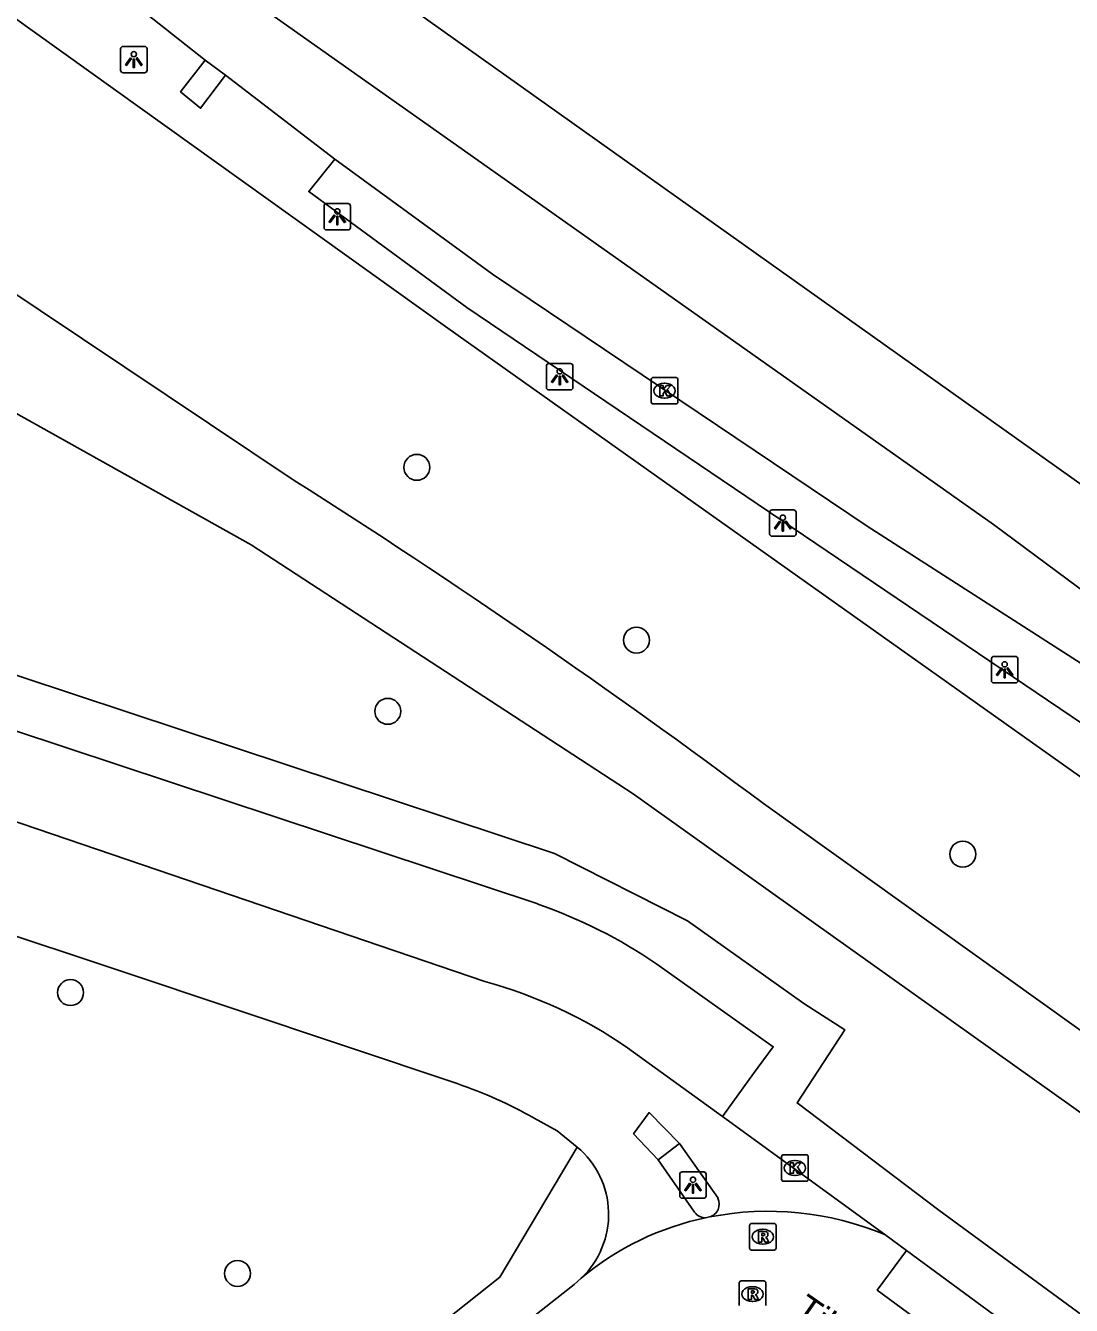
# Model space of a CAD drawing. Extents: x 157466 to 158888, y 383063 to 384677.
# Drawn here: x 158393.79 to 158433.22, y 384138.1 to 384186.37 of the extents above; entities that cross this region are included whole.
import ezdxf

# ---------------------------------------------------------------- set-up
doc = ezdxf.new("R2010")
doc.units = 0
for name, color, linetype in [('IMGEO_Berm_groen', 7, 'Continuous'), ('IMGEO_Boom', 7, 'Continuous'), ('IMGEO_Fietspad_open', 7, 'Continuous'), ('IMGEO_Groenvoorziening', 7, 'Continuous'), ('IMGEO_Kolk', 7, 'Continuous'), ('IMGEO_Lichtpunt', 7, 'Continuous'), ('IMGEO_Loofbos', 7, 'Continuous'), ('IMGEO_Openbare_ruimte_label', 7, 'Continuous'), ('IMGEO_Rijbaan_lokaal_gesloten', 7, 'Continuous'), ('IMGEO_Rijbaan_lokaal_open', 7, 'Continuous'), ('IMGEO_Rijbaan_regionaal_gesloten', 7, 'Continuous'), ('IMGEO_Rioolput', 7, 'Continuous'), ('IMGEO_Voetpad_open', 7, 'Continuous')]:
    doc.layers.add(name, color=color, linetype=linetype)

msp = doc.modelspace()

# ---------------------------------------------------------------- linework, layer by layer
at = {"layer": 'IMGEO_Berm_groen'}
msp.add_lwpolyline([(158364.226, 384207.542), (158409.706, 384174.963), (158454.193, 384143.399), (158509.531, 384101.598), (158556.106, 384066.154), (158560.057, 384064.967), (158561.452, 384065.409)], dxfattribs=at)
at = {"layer": 'IMGEO_Boom'}
for centre in [(158408.543, 384169.709), (158416.823, 384163.194), (158407.449, 384160.508), (158429.128, 384155.121), (158395.487, 384149.901), (158401.782, 384139.31)]:
    msp.add_circle(centre, 0.489, dxfattribs=at)
at = {"layer": 'IMGEO_Fietspad_open'}
for points in [[(158356.759, 384168.581), (158366.712, 384165.217), (158376.087, 384162.249), (158397.06, 384155.103), (158411.105, 384150.313)], [(158410.062, 384146.468), (158397.36, 384150.721), (158392.162, 384152.448)], [(158416.483, 384147.823), (158420.065, 384145.223)], [(158418.442, 384144.209), (158417.301, 384145.373), (158416.714, 384144.569), (158417.645, 384143.59)], [(158414.593, 384144.072), (158413.839, 384144.687), (158412.967, 384145.167)], [(158420.065, 384145.223), (158426.192, 384140.773)], [(158419.899, 384142.142), (158418.442, 384144.209)], [(158417.645, 384143.59), (158419.018, 384141.621)]]:
    msp.add_lwpolyline(points, dxfattribs=at)
for centre, radius, start, end in [((158406.537, 384133.394), 17.525, 55.4211, 74.8909), ((158404.323, 384129.76), 17.666, 60.706, 71.0437), ((158412.451, 384141.533), 3.322, 313.6369, 49.8394), ((158419.438, 384141.927), 0.508, 286.4072, 25.0492), ((158419.407, 384141.874), 0.464, 213.0123, 278.7396)]:
    msp.add_arc(centre, radius, start, end, dxfattribs=at)
at = {"layer": 'IMGEO_Groenvoorziening'}
for points in [[(158540.021, 384066.852), (158500, 384096.927), (158443.955, 384137.978), (158423.407, 384152.613), (158416.697, 384157.392), (158402.291, 384166.786), (158363.277, 384188.62), (158360.502, 384190.527), (158357.942, 384192.713), (158355.624, 384195.155), (158353.455, 384198), (158351.756, 384201.254), (158350.406, 384204.667), (158349.775, 384206.758), (158349.735, 384207.849), (158349.868, 384208.429)], [(158551.528, 384045.626), (158538.859, 384058.021), (158533.027, 384063.389), (158529.268, 384066.645), (158522.395, 384072.228), (158511.515, 384080.453), (158494.218, 384093.204), (158455.356, 384121.801), (158428.22, 384141.7), (158422.88, 384145.74), (158424.687, 384148.49), (158423.136, 384149.491), (158418.748, 384152.605), (158413.731, 384155.141), (158389.592, 384163.137), (158358.24, 384173.5), (158351.823, 384177.109)]]:
    msp.add_lwpolyline(points, dxfattribs=at)
at = {"layer": 'IMGEO_Kolk'}
for p, q in [((158417.384, 384172.174), (158417.384, 384173.026)), ((158417.459, 384173.1), (158418.311, 384173.1)), ((158417.872, 384172.88), (158417.897, 384172.88)), ((158418.385, 384173.026), (158418.385, 384172.174)), ((158418.311, 384172.1), (158417.459, 384172.1)), ((158417.895, 384172.32), (158417.87, 384172.32)), ((158422.298, 384142.86), (158422.298, 384143.712)), ((158422.373, 384143.786), (158423.225, 384143.786)), ((158422.786, 384143.566), (158422.811, 384143.566)), ((158423.299, 384143.712), (158423.299, 384142.86)), ((158422.809, 384143.006), (158422.784, 384143.006)), ((158423.225, 384142.786), (158422.373, 384142.786))]:
    msp.add_line(p, q, dxfattribs=at)
for points in [[(158417.384, 384172.174), (158417.384, 384173.026)], [(158417.459, 384173.1), (158418.311, 384173.1)], [(158418.385, 384173.026), (158418.385, 384172.174)], [(158417.705, 384172.8), (158417.828, 384172.8), (158417.828, 384172.649), (158417.958, 384172.8), (158418.122, 384172.8), (158417.976, 384172.649), (158418.129, 384172.4), (158417.977, 384172.4), (158417.892, 384172.564), (158417.828, 384172.497), (158417.828, 384172.4), (158417.705, 384172.4), (158417.705, 384172.8)], [(158418.311, 384172.1), (158417.459, 384172.1)], [(158422.298, 384142.86), (158422.298, 384143.712)], [(158422.373, 384143.786), (158423.225, 384143.786)], [(158422.619, 384143.486), (158422.742, 384143.486), (158422.742, 384143.335), (158422.872, 384143.486), (158423.036, 384143.486), (158422.89, 384143.335), (158423.043, 384143.086), (158422.891, 384143.086), (158422.806, 384143.25), (158422.742, 384143.183), (158422.742, 384143.086), (158422.619, 384143.086), (158422.619, 384143.486)], [(158423.299, 384143.712), (158423.299, 384142.86)], [(158423.225, 384142.786), (158422.373, 384142.786)]]:
    msp.add_lwpolyline(points, dxfattribs=at)
for centre, start, end in [((158417.461, 384173.024), 91.552, 178.448), ((158417.461, 384173.024), 91.552, 178.448), ((158418.309, 384173.024), 1.552, 88.448), ((158418.309, 384173.024), 1.552, 88.448), ((158417.461, 384172.176), 181.552, 268.448), ((158417.461, 384172.176), 181.552, 268.448), ((158418.309, 384172.176), 271.552, 358.448), ((158418.309, 384172.176), 271.552, 358.448), ((158422.375, 384143.71), 91.552, 178.448), ((158422.375, 384143.71), 91.552, 178.448), ((158423.223, 384143.71), 1.552, 88.448), ((158423.223, 384143.71), 1.552, 88.448), ((158422.375, 384142.862), 181.552, 268.448), ((158422.375, 384142.862), 181.552, 268.448), ((158423.223, 384142.862), 271.552, 358.448), ((158423.223, 384142.862), 271.552, 358.448)]:
    msp.add_arc(centre, 0.0765, start, end, dxfattribs=at)
for centre, major_axis, ratio, start_param, end_param in [((158417.871, 384172.6), (-0.387, 0.002), 0.722429, 4.712389, 7.853982), ((158417.896, 384172.6), (-0.39, 0.002), 0.717154, 1.570796, 4.712389), ((158422.785, 384143.286), (-0.387, 0.002), 0.722429, 4.712389, 7.853982), ((158422.81, 384143.286), (-0.39, 0.002), 0.717154, 1.570796, 4.712389)]:
    msp.add_ellipse(centre, major_axis=major_axis, ratio=ratio, start_param=start_param, end_param=end_param, dxfattribs=at)
at = {"layer": 'IMGEO_Lichtpunt'}
for p, q in [((158397.374, 384185.49), (158397.374, 384184.683)), ((158397.374, 384185.49), (158397.374, 384184.683)), ((158398.276, 384185.585), (158397.468, 384185.585)), ((158398.276, 384185.585), (158397.468, 384185.585)), ((158398.37, 384184.683), (158398.37, 384185.49)), ((158398.37, 384184.683), (158398.37, 384185.49)), ((158397.468, 384184.589), (158398.276, 384184.589)), ((158397.468, 384184.589), (158398.276, 384184.589)), ((158405.948, 384179.658), (158405.14, 384179.658)), ((158405.948, 384179.658), (158405.14, 384179.658)), ((158405.046, 384179.563), (158405.046, 384178.756)), ((158405.046, 384179.563), (158405.046, 384178.756)), ((158406.042, 384178.756), (158406.042, 384179.563)), ((158406.042, 384178.756), (158406.042, 384179.563)), ((158405.14, 384178.662), (158405.948, 384178.662)), ((158405.14, 384178.662), (158405.948, 384178.662)), ((158413.431, 384173.531), (158413.431, 384172.724)), ((158413.431, 384173.531), (158413.431, 384172.724)), ((158414.333, 384173.626), (158413.525, 384173.626)), ((158414.333, 384173.626), (158413.525, 384173.626)), ((158414.427, 384172.724), (158414.427, 384173.531)), ((158414.427, 384172.724), (158414.427, 384173.531)), ((158413.525, 384172.63), (158414.333, 384172.63)), ((158413.525, 384172.63), (158414.333, 384172.63)), ((158422.747, 384168.108), (158421.939, 384168.108)), ((158422.747, 384168.108), (158421.939, 384168.108)), ((158421.845, 384168.013), (158421.845, 384167.206)), ((158421.845, 384168.013), (158421.845, 384167.206)), ((158422.841, 384167.206), (158422.841, 384168.013)), ((158422.841, 384167.206), (158422.841, 384168.013)), ((158421.939, 384167.112), (158422.747, 384167.112)), ((158421.939, 384167.112), (158422.747, 384167.112)), ((158430.209, 384162.482), (158430.209, 384161.675)), ((158430.209, 384162.482), (158430.209, 384161.675)), ((158431.111, 384162.577), (158430.303, 384162.577)), ((158431.111, 384162.577), (158430.303, 384162.577)), ((158431.205, 384161.675), (158431.205, 384162.482)), ((158431.205, 384161.675), (158431.205, 384162.482)), ((158430.303, 384161.581), (158431.111, 384161.581)), ((158430.303, 384161.581), (158431.111, 384161.581)), ((158418.456, 384143.046), (158418.456, 384142.239)), ((158418.456, 384143.046), (158418.456, 384142.239)), ((158419.358, 384143.141), (158418.55, 384143.141)), ((158419.358, 384143.141), (158418.55, 384143.141)), ((158419.452, 384142.239), (158419.452, 384143.046)), ((158419.452, 384142.239), (158419.452, 384143.046)), ((158418.55, 384142.145), (158419.358, 384142.145)), ((158418.55, 384142.145), (158419.358, 384142.145))]:
    msp.add_line(p, q, dxfattribs=at)
for points in [[(158397.748, 384185.154), (158397.787, 384185.126), (158397.599, 384184.864), (158397.561, 384184.891), (158397.748, 384185.154)], [(158397.85, 384185.106), (158397.897, 384185.106), (158397.897, 384184.784), (158397.85, 384184.784), (158397.85, 384185.106)], [(158397.96, 384185.126), (158397.998, 384185.153), (158398.185, 384184.891), (158398.146, 384184.863), (158397.96, 384185.126)], [(158405.42, 384179.227), (158405.459, 384179.199), (158405.271, 384178.937), (158405.233, 384178.964), (158405.42, 384179.227)], [(158405.522, 384179.179), (158405.569, 384179.179), (158405.569, 384178.857), (158405.522, 384178.857), (158405.522, 384179.179)], [(158405.632, 384179.199), (158405.67, 384179.226), (158405.857, 384178.964), (158405.818, 384178.936), (158405.632, 384179.199)], [(158413.805, 384173.195), (158413.844, 384173.167), (158413.656, 384172.905), (158413.618, 384172.932), (158413.805, 384173.195)], [(158413.907, 384173.147), (158413.954, 384173.147), (158413.954, 384172.825), (158413.907, 384172.825), (158413.907, 384173.147)], [(158414.017, 384173.167), (158414.055, 384173.194), (158414.242, 384172.932), (158414.203, 384172.904), (158414.017, 384173.167)], [(158422.219, 384167.677), (158422.258, 384167.649), (158422.07, 384167.387), (158422.032, 384167.414), (158422.219, 384167.677)], [(158422.321, 384167.629), (158422.368, 384167.629), (158422.368, 384167.307), (158422.321, 384167.307), (158422.321, 384167.629)], [(158422.431, 384167.649), (158422.469, 384167.676), (158422.656, 384167.414), (158422.617, 384167.386), (158422.431, 384167.649)], [(158430.583, 384162.146), (158430.622, 384162.118), (158430.434, 384161.856), (158430.396, 384161.883), (158430.583, 384162.146)], [(158430.685, 384162.098), (158430.732, 384162.098), (158430.732, 384161.776), (158430.685, 384161.776), (158430.685, 384162.098)], [(158430.795, 384162.118), (158430.833, 384162.145), (158431.02, 384161.883), (158430.981, 384161.855), (158430.795, 384162.118)], [(158418.83, 384142.71), (158418.869, 384142.682), (158418.681, 384142.42), (158418.643, 384142.447), (158418.83, 384142.71)], [(158418.932, 384142.662), (158418.979, 384142.662), (158418.979, 384142.34), (158418.932, 384142.34), (158418.932, 384142.662)], [(158419.042, 384142.682), (158419.08, 384142.709), (158419.267, 384142.447), (158419.228, 384142.419), (158419.042, 384142.682)]]:
    msp.add_lwpolyline(points, dxfattribs=at)
for centre in [(158397.873, 384185.288), (158405.545, 384179.361), (158413.93, 384173.329), (158422.344, 384167.811), (158430.708, 384162.28), (158418.955, 384142.844)]:
    msp.add_circle(centre, 0.0994, dxfattribs=at)
for centre, start, end in [((158397.468, 384185.49), 90, 180), ((158397.468, 384185.49), 90, 180), ((158398.276, 384185.49), 0, 90), ((158398.276, 384185.49), 0, 90), ((158397.468, 384184.683), 180, 270), ((158397.468, 384184.683), 180, 270), ((158398.276, 384184.683), 270, 0), ((158398.276, 384184.683), 270, 360), ((158405.14, 384179.563), 90, 180), ((158405.14, 384179.563), 90, 180), ((158405.948, 384179.563), 0, 90), ((158405.948, 384179.563), 0, 90), ((158405.14, 384178.756), 180, 270), ((158405.14, 384178.756), 180, 270), ((158405.948, 384178.756), 270, 0), ((158405.948, 384178.756), 270, 360), ((158413.525, 384173.531), 90, 180), ((158413.525, 384173.531), 90, 180), ((158414.333, 384173.531), 0, 90), ((158414.333, 384173.531), 0, 90), ((158413.525, 384172.724), 180, 270), ((158413.525, 384172.724), 180, 270), ((158414.333, 384172.724), 270, 0), ((158414.333, 384172.724), 270, 360), ((158421.939, 384168.013), 90, 180), ((158421.939, 384168.013), 90, 180), ((158422.747, 384168.013), 0, 90), ((158422.747, 384168.013), 0, 90), ((158421.939, 384167.206), 180, 270), ((158421.939, 384167.206), 180, 270), ((158422.747, 384167.206), 270, 0), ((158422.747, 384167.206), 270, 360), ((158430.303, 384162.482), 90, 180), ((158430.303, 384162.482), 90, 180), ((158431.111, 384162.482), 0, 90), ((158431.111, 384162.482), 0, 90), ((158430.303, 384161.675), 180, 270), ((158430.303, 384161.675), 180, 270), ((158431.111, 384161.675), 270, 0), ((158431.111, 384161.675), 270, 360), ((158418.55, 384143.046), 90, 180), ((158418.55, 384143.046), 90, 180), ((158419.358, 384143.046), 0, 90), ((158419.358, 384143.046), 0, 90), ((158418.55, 384142.239), 180, 270), ((158418.55, 384142.239), 180, 270), ((158419.358, 384142.239), 270, 0), ((158419.358, 384142.239), 270, 360)]:
    msp.add_arc(centre, 0.0946, start, end, dxfattribs=at)
at = {"layer": 'IMGEO_Loofbos'}
for points in [[(158403.921, 384169.215), (158381.522, 384184.195)], [(158540.021, 384066.852), (158520.083, 384084.448), (158513.168, 384090.216), (158502.837, 384098.271), (158500, 384100.298), (158483.48, 384112.104), (158442.569, 384142.032), (158421.613, 384157.029)]]:
    msp.add_lwpolyline(points, dxfattribs=at)
msp.add_arc((158252.539, 383930.498), 282.67, 53.26374, 57.61921, dxfattribs=at)
at = {"layer": 'IMGEO_Rijbaan_lokaal_gesloten'}
for points in [[(158463.122, 384111.253), (158425.904, 384138.679), (158427.006, 384140.174)], [(158427.006, 384140.174), (158464.237, 384112.785)]]:
    msp.add_lwpolyline(points, dxfattribs=at)
at = {"layer": 'IMGEO_Rijbaan_lokaal_open'}
for points in [[(158401.334, 384184.495), (158400.388, 384183.254), (158399.636, 384183.872), (158400.565, 384185.069)], [(158419.582, 384141.439), (158419.478, 384141.415)], [(158426.192, 384140.773), (158427.006, 384140.174)], [(158412.995, 384137.721), (158414.472, 384138.894), (158414.743, 384139.129)]]:
    msp.add_lwpolyline(points, dxfattribs=at)
for centre, radius, start, end in [((158421.791, 384130.227), 11.427, 67.3477, 101.1453), ((158421.581, 384131.012), 10.614, 101.4293, 130.1121)]:
    msp.add_arc(centre, radius, start, end, dxfattribs=at)
at = {"layer": 'IMGEO_Rijbaan_regionaal_gesloten'}
for points in [[(158366.532, 384216.404), (158384.888, 384203.502), (158407.999, 384187.255), (158428.196, 384172.9), (158446.75, 384159.713), (158463.958, 384147.342), (158473.966, 384140.148), (158487.202, 384130.472), (158496.357, 384123.78), (158510.339, 384113.362), (158570.234, 384068.529)], [(158450.893, 384152.249), (158430.285, 384167.553), (158410.766, 384181.345), (158395.079, 384192.43), (158363.999, 384213.694)], [(158385.752, 384197.116), (158395.425, 384189.132), (158400.565, 384185.069)], [(158400.565, 384185.069), (158401.334, 384184.495)], [(158401.334, 384184.495), (158405.449, 384181.337)], [(158405.449, 384181.337), (158411.396, 384176.992), (158425.526, 384167.486), (158434.616, 384161.658), (158441.883, 384157.265)]]:
    msp.add_lwpolyline(points, dxfattribs=at)
at = {"layer": 'IMGEO_Rioolput'}
for p, q in [((158421.087, 384140.267), (158421.087, 384141.119)), ((158421.162, 384141.193), (158422.014, 384141.193)), ((158422.088, 384141.119), (158422.088, 384140.267)), ((158421.575, 384140.973), (158421.6, 384140.973)), ((158422.014, 384140.193), (158421.162, 384140.193)), ((158421.598, 384140.413), (158421.573, 384140.413)), ((158420.701, 384138.104), (158420.701, 384138.956)), ((158420.776, 384139.03), (158421.628, 384139.03)), ((158421.189, 384138.81), (158421.214, 384138.81)), ((158421.702, 384138.956), (158421.702, 384138.104)), ((158421.212, 384138.25), (158421.187, 384138.25))]:
    msp.add_line(p, q, dxfattribs=at)
for points in [[(158421.087, 384140.267), (158421.087, 384141.119)], [(158421.162, 384141.193), (158422.014, 384141.193)], [(158422.088, 384141.119), (158422.088, 384140.267)], [(158421.676, 384140.891), (158421.424, 384140.893), (158421.424, 384140.493)], [(158421.424, 384140.493), (158421.548, 384140.493), (158421.548, 384140.655), (158421.559, 384140.655)], [(158421.602, 384140.812), (158421.548, 384140.812), (158421.548, 384140.731)], [(158421.548, 384140.731), (158421.6, 384140.731)], [(158421.606, 384140.626), (158421.677, 384140.493), (158421.817, 384140.493), (158421.752, 384140.619)], [(158422.014, 384140.193), (158421.162, 384140.193)], [(158420.701, 384138.104), (158420.701, 384138.956)], [(158420.776, 384139.03), (158421.628, 384139.03)], [(158421.29, 384138.728), (158421.038, 384138.73), (158421.038, 384138.33)], [(158421.216, 384138.649), (158421.162, 384138.649), (158421.162, 384138.568)], [(158421.702, 384138.956), (158421.702, 384138.104)], [(158421.038, 384138.33), (158421.162, 384138.33), (158421.162, 384138.492), (158421.173, 384138.492)], [(158421.162, 384138.568), (158421.214, 384138.568)], [(158421.22, 384138.463), (158421.291, 384138.33), (158421.431, 384138.33), (158421.366, 384138.456)]]:
    msp.add_lwpolyline(points, dxfattribs=at)
for centre, radius, start, end in [((158421.164, 384141.117), 0.0765, 91.552, 178.448), ((158421.164, 384141.117), 0.0765, 91.552, 178.448), ((158422.012, 384141.117), 0.0765, 1.552, 88.448), ((158422.012, 384141.117), 0.0765, 1.552, 88.448), ((158421.558, 384140.602), 0.0533, 26.0293, 88.6989), ((158421.584, 384140.92), 0.19, 274.7715, 282.9687), ((158421.608, 384140.716), 0.0964, 77.0061, 93.1865), ((158421.622, 384140.773), 0.0378, 276.6634, 79.6772), ((158421.675, 384140.781), 0.109, 350.3612, 89.416), ((158421.673, 384140.781), 0.112, 277.5842, 350.9817), ((158421.657, 384140.566), 0.108, 29.5134, 73.7905), ((158421.164, 384140.269), 0.0765, 181.552, 268.448), ((158421.164, 384140.269), 0.0765, 181.552, 268.448), ((158422.012, 384140.269), 0.0765, 271.552, 358.448), ((158422.012, 384140.269), 0.0765, 271.552, 358.448), ((158420.778, 384138.954), 0.0765, 91.552, 178.448), ((158420.778, 384138.954), 0.0765, 91.552, 178.448), ((158421.222, 384138.553), 0.0964, 77.0061, 93.1865), ((158421.236, 384138.61), 0.0378, 276.6634, 79.6772), ((158421.289, 384138.618), 0.109, 350.3612, 89.416), ((158421.626, 384138.954), 0.0765, 1.552, 88.448), ((158421.626, 384138.954), 0.0765, 1.552, 88.448), ((158421.172, 384138.439), 0.0533, 26.0293, 88.6989), ((158421.198, 384138.757), 0.19, 274.7715, 282.9687), ((158421.287, 384138.618), 0.112, 277.5842, 350.9817), ((158421.271, 384138.403), 0.108, 29.5134, 73.7905)]:
    msp.add_arc(centre, radius, start, end, dxfattribs=at)
for centre, major_axis, ratio, start_param, end_param in [((158421.574, 384140.693), (-0.387, 0.002), 0.722429, 4.712389, 7.853982), ((158421.599, 384140.693), (-0.39, 0.002), 0.717154, 1.570796, 4.712389), ((158421.188, 384138.53), (-0.387, 0.002), 0.722429, 4.712389, 7.853982), ((158421.213, 384138.53), (-0.39, 0.002), 0.717154, 1.570796, 4.712389)]:
    msp.add_ellipse(centre, major_axis=major_axis, ratio=ratio, start_param=start_param, end_param=end_param, dxfattribs=at)
at = {"layer": 'IMGEO_Voetpad_open'}
for points in [[(158441.883, 384157.265), (158440.664, 384155.286), (158410.427, 384175.737), (158404.469, 384180.11), (158405.449, 384181.337)], [(158357.734, 384171.583), (158413.102, 384153.242)], [(158417.591, 384150.974), (158421.979, 384147.86), (158421.242, 384146.844), (158420.065, 384145.223)], [(158414.593, 384144.072), (158411.677, 384139.171), (158379.932, 384113.977), (158380.123, 384113.733), (158378.707, 384112.602), (158378.525, 384112.858), (158367.369, 384104.008), (158366.04, 384102.95)], [(158418.442, 384144.209), (158417.645, 384143.59)]]:
    msp.add_lwpolyline(points, dxfattribs=at)
msp.add_arc((158406.81, 384135.211), 19.097, 55.6288, 70.7621, dxfattribs=at)

# ---------------------------------------------------------------- texts
at = {"layer": 'IMGEO_Openbare_ruimte_label'}
msp.add_text('Tilburgseweg-West', height=1, rotation=325.1019, dxfattribs=at).set_placement((158422.704, 384137.754))

doc.saveas('drawing.dxf')
